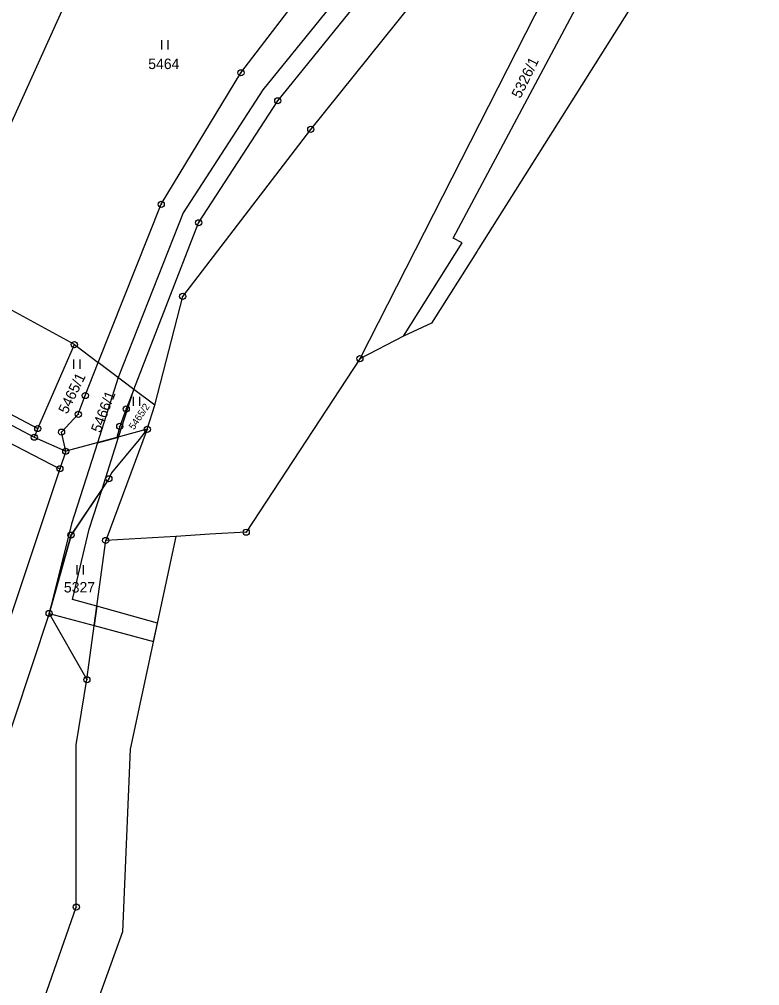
# Model space of a CAD drawing. Extents: x -644096 to -634268, y -1141430 to -1133463.
# Drawn here: x -638238 to -638117.7, y -1140536.9 to -1140379.9 of the extents above; entities that cross this region are included whole.
import ezdxf

# ---------------------------------------------------------------- set-up
doc = ezdxf.new("R2010")
doc.units = 0
for name, color, linetype in [('_CIVIL_CONSTRUCTION', 7, 'Continuous'), ('B_Hranice _3D', 7, 'Continuous'), ('svrsek_osa_sjezdy', 7, 'Continuous'), ('svrsek_osa_VRT', 7, 'Continuous'), ('terminal_VRT', 7, 'Continuous')]:
    doc.layers.add(name, color=color, linetype=linetype)

msp = doc.modelspace()

# ---------------------------------------------------------------- linework, layer by layer
at = {"layer": '_CIVIL_CONSTRUCTION'}
for centre, radius in [((-638201.97, -1140388.57), 0.5), ((-638201.97, -1140388.57), 0.0303), ((-638195.99, -1140393.11), 0.5), ((-638195.99, -1140393.11), 0.0303), ((-638190.63, -1140397.75), 0.5), ((-638190.63, -1140397.75), 0.0303), ((-638214.92, -1140409.93), 0.5), ((-638214.92, -1140409.93), 0.0303), ((-638208.85, -1140412.93), 0.5), ((-638208.85, -1140412.93), 0.0303), ((-638211.43, -1140424.89), 0.5), ((-638211.43, -1140424.89), 0.0303), ((-638229.03, -1140432.73), 0.5), ((-638229.03, -1140432.73), 0.0303), ((-638182.65, -1140435.01), 0.5), ((-638182.65, -1140435.01), 0.0303), ((-638227.26, -1140440.99), 0.5), ((-638227.26, -1140440.99), 0.0303), ((-638220.61, -1140443.17), 0.5), ((-638220.61, -1140443.17), 0.0303), ((-638228.4, -1140444.04), 0.5), ((-638228.4, -1140444.04), 0.0303), ((-638234.98, -1140446.36), 0.5), ((-638234.98, -1140446.36), 0.0303), ((-638231.12, -1140446.94), 0.5), ((-638221.66, -1140446), 0.5), ((-638221.66, -1140446), 0.0303), ((-638217.19, -1140446.48), 0.5), ((-638217.19, -1140446.48), 0.0303), ((-638235.54, -1140447.77), 0.5), ((-638235.54, -1140447.77), 0.0303), ((-638231.12, -1140446.94), 0.0303), ((-638230.43, -1140450.04), 0.5), ((-638230.43, -1140450.04), 0.0303), ((-638231.38, -1140452.89), 0.5), ((-638231.38, -1140452.89), 0.0303), ((-638223.42, -1140454.52), 0.5), ((-638223.42, -1140454.52), 0.0303), ((-638229.57, -1140463.67), 0.5), ((-638229.57, -1140463.67), 0.0303), ((-638201.12, -1140463.19), 0.5), ((-638201.12, -1140463.19), 0.0303), ((-638223.94, -1140464.54), 0.5), ((-638223.94, -1140464.54), 0.0303), ((-638233.13, -1140476.39), 0.5), ((-638233.13, -1140476.39), 0.0303), ((-638227, -1140487.15), 0.5), ((-638227, -1140487.15), 0.0303), ((-638228.72, -1140524.1), 0.5), ((-638228.72, -1140524.1), 0.0303)]:
    msp.add_circle(centre, radius, dxfattribs=at)
at = {"layer": 'B_Hranice _3D'}
msp.add_lwpolyline([(-638186.76, -1140376.98), (-638198.42, -1140391.34), (-638211.37, -1140411.3), (-638221.92, -1140438.07), (-638225.29, -1140448.66), (-638221.84, -1140447.73), (-638219.37, -1140439.99), (-638208.85, -1140412.93), (-638195.99, -1140393.11), (-638184.4, -1140378.83)], dxfattribs=at)
for points in [[(-638221.84, -1140447.73), (-638225.29, -1140448.66), (-638229.5, -1140461.86), (-638233.13, -1140476.39), (-638229.57, -1140463.67), (-638224.53, -1140456.18)], [(-638224.53, -1140456.18), (-638225.48, -1140457.58), (-638229.57, -1140463.67), (-638232.2, -1140473.06), (-638233.13, -1140476.39), (-638225.81, -1140478.37), (-638225.39, -1140475.23), (-638229.34, -1140474.14), (-638226.62, -1140462.72)], [(-638215.55, -1140477.95), (-638225.39, -1140475.23), (-638225.81, -1140478.37), (-638216.2, -1140480.96)]]:
    msp.add_lwpolyline(points, close=True, dxfattribs=at)
at = {"layer": 'svrsek_osa_sjezdy'}
for p, q in [((-638214.8, -1140384.79), (-638214.8, -1140383.29)), ((-638213.8, -1140384.79), (-638213.8, -1140383.29)), ((-638229.11, -1140436.63), (-638229.11, -1140435.13)), ((-638228.11, -1140436.63), (-638228.11, -1140435.13)), ((-638219.4, -1140442.68), (-638219.4, -1140441.18)), ((-638218.4, -1140442.68), (-638218.4, -1140441.18)), ((-638228.57, -1140470.07), (-638228.57, -1140468.57)), ((-638227.57, -1140470.07), (-638227.57, -1140468.57))]:
    msp.add_line(p, q, dxfattribs=at)
at = {"layer": 'terminal_VRT'}
for p, q in [((-638217.06, -1140347.53), (-638250.36, -1140421.07)), ((-638137.69, -1140346.62), (-638182.65, -1140435.01)), ((-638163.61, -1140417.52), (-638171.01, -1140429.26)), ((-638229.03, -1140432.73), (-638250.36, -1140421.07)), ((-638171.01, -1140429.26), (-638175.55, -1140431.36)), ((-638175.55, -1140431.36), (-638182.65, -1140435.01)), ((-638234.98, -1140446.36), (-638229.03, -1140432.73)), ((-638229.03, -1140432.73), (-638225.14, -1140435.65)), ((-638182.65, -1140435.01), (-638201.12, -1140463.19)), ((-638219.37, -1140439.99), (-638225.14, -1140435.65)), ((-638215.96, -1140442.55), (-638219.37, -1140439.99)), ((-638253.55, -1140441.48), (-638231.38, -1140452.89)), ((-638217.19, -1140446.48), (-638215.96, -1140442.55)), ((-638234.98, -1140446.36), (-638235.54, -1140447.77)), ((-638217.19, -1140446.48), (-638223.94, -1140464.54)), ((-638217.19, -1140446.48), (-638222.16, -1140447.82)), ((-638235.54, -1140447.77), (-638230.43, -1140450.04)), ((-638222.16, -1140447.82), (-638230.43, -1140450.04)), ((-638230.43, -1140450.04), (-638231.38, -1140452.89)), ((-638231.38, -1140452.89), (-638240.83, -1140481.17)), ((-638207.04, -1140463.54), (-638212.53, -1140463.87)), ((-638201.12, -1140463.19), (-638207.04, -1140463.54)), ((-638227, -1140487.15), (-638223.94, -1140464.54)), ((-638212.53, -1140463.87), (-638223.94, -1140464.54)), ((-638212.53, -1140463.87), (-638219.95, -1140498.44)), ((-638233.13, -1140476.39), (-638227, -1140487.15))]:
    msp.add_line(p, q, dxfattribs=at)
for points in [[(-638219.37, -1140439.99), (-638208.85, -1140412.93), (-638195.99, -1140393.11), (-638184.4, -1140378.83), (-638174.47, -1140365.62), (-638167.83, -1140351.62), (-638165.24, -1140327.48), (-638163.69, -1140324), (-638163.54, -1140321.67), (-638169.97, -1140299.55)], [(-638215.96, -1140442.55), (-638211.43, -1140424.89), (-638190.63, -1140397.75), (-638171.79, -1140374.3), (-638160.92, -1140351.54), (-638159.59, -1140340.03), (-638163.12, -1140318.55), (-638169.97, -1140299.55)], [(-638175.55, -1140431.36), (-638166.03, -1140416.21), (-638167.49, -1140415.42), (-638140.72, -1140365.21), (-638136.2, -1140367.62), (-638130.68, -1140359.24), (-638130.3, -1140359.49), (-638120.32, -1140343.62)], [(-638117.7, -1140344.64), (-638127.7, -1140360.51), (-638163.37, -1140417.14), (-638163.61, -1140417.52)], [(-638225.14, -1140435.65), (-638214.92, -1140409.93), (-638201.97, -1140388.57), (-638190.44, -1140373.47), (-638180.95, -1140361.85), (-638175.35, -1140348.83), (-638175.17, -1140347.03)], [(-638290.5, -1140415.31), (-638259.5, -1140435.06), (-638235.54, -1140447.77)], [(-638278.49, -1140421.18), (-638258.74, -1140433.76), (-638234.98, -1140446.36)], [(-638230.43, -1140450.04), (-638231.12, -1140446.94), (-638228.4, -1140444.04), (-638227.26, -1140440.99), (-638225.14, -1140435.65)], [(-638219.37, -1140439.99), (-638220.61, -1140443.17), (-638221.66, -1140446), (-638222.16, -1140447.82)], [(-638217.19, -1140446.48), (-638218.52, -1140448.11), (-638223.01, -1140453.57), (-638223.42, -1140454.52), (-638229.57, -1140463.67), (-638233.13, -1140476.39)], [(-638233.13, -1140476.39), (-638241.81, -1140502.42), (-638257.57, -1140534.55), (-638285.06, -1140571.2), (-638304.41, -1140592.86)], [(-638273.47, -1140612.74), (-638259.15, -1140591.49), (-638245.42, -1140571.7), (-638228.72, -1140524.1), (-638228.73, -1140497.74), (-638227, -1140487.15)], [(-638219.95, -1140498.44), (-638221.19, -1140528.1), (-638237.57, -1140573.44)]]:
    msp.add_lwpolyline(points, dxfattribs=at)

# ---------------------------------------------------------------- texts
at = {"layer": 'svrsek_osa_VRT'}
for s, p in [('5464', (-638217.03, -1140387.96)), ('5327', (-638230.73, -1140472.99))]:
    msp.add_text(s, height=1.7, dxfattribs=at).set_placement(p)
for s, height, rotation, p in [('5326/1', 1.7, 64, (-638156.57, -1140392.84)), ('5465/1', 1.7, 64, (-638230.2, -1140444.11)), ('5466/1', 1.7, 69, (-638224.81, -1140447.16)), ('5465/2', 1.14, 56, (-638219.35, -1140446.64))]:
    msp.add_text(s, height=height, rotation=rotation, dxfattribs=at).set_placement(p)

doc.saveas('drawing.dxf')
